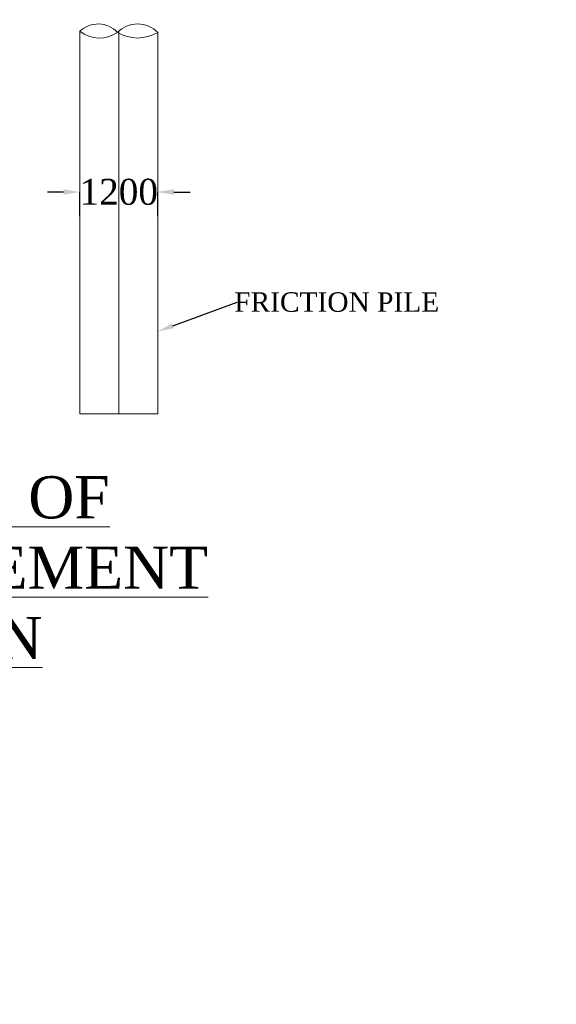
# Model space of a CAD drawing. Header units: millimetres. Extents: x -20950785 to 389010297, y -11535949 to 14056629.
# Tile 598 of 654: x 20153730 to 20170273, y -374468 to -344148. Entities that reach past the tile are written whole.
import ezdxf
from ezdxf import colors
from ezdxf.entities.mleader import LeaderData, LeaderLine
from ezdxf.math import Vec2, Vec3

# ---------------------------------------------------------------- set-up
doc = ezdxf.new("R2010")
doc.units = ezdxf.units.MM
doc.header["$LTSCALE"] = 60
doc.header["$MEASUREMENT"] = 0
doc.layers.add('TEX', color=6, linetype='Continuous')
doc.styles.add('PDF Arial Bold', font='times.ttf')
doc.dimstyles.get("Standard").update_dxf_attribs({"dimtxt": 400, "dimasz": 215, "dimexe": 0.18, "dimexo": 0.0625, "dimgap": 0.09, "dimtad": 0, "dimtih": 1, "dimtoh": 1, "dimdec": 0, "dimzin": 4, "dimdsep": 46, "dimtxsty": 'Standard', "dimblk": 'OPEN90', "dimcen": 0, "dimadec": 0, "dimazin": 1, "dimtfac": 1, "dimtdec": 0, "dimtix": 1, "dimtofl": 0, "dimtmove": 0, "dimatfit": 3, "dimldrblk": 'OPEN30', "dimfxl": 1, "dimtolj": 1, "dimtzin": 0, "dimarcsym": 0})

# ---------------------------------------------------------------- blocks, each defined once
blk = doc.blocks.new('*D4106')
at = {"color": 0, "linetype": 'Continuous', "lineweight": -2, "ltscale": 2, "transparency": 16777216}
for p, q in [((20155085, -349454), (20154585, -349454)), ((20155585, -350197), (20155585, -349454)), ((20157985, -350197), (20157985, -349454)), ((20158485, -349454), (20158985, -349454))]:
    blk.add_line(p, q, dxfattribs=at)
at = {"color": 0, "linetype": 'Continuous', "lineweight": 9, "ltscale": 2, "transparency": 16777216}
for points in [[(20155085, -349371), (20155085, -349537), (20155585, -349454)], [(20158485, -349371), (20158485, -349537), (20157985, -349454)]]:
    blk.add_solid(points, dxfattribs=at)
at = {"layer": 'Defpoints', "color": 0, "linetype": 'Continuous', "lineweight": 9, "ltscale": 2, "transparency": 16777216}
for p in [(20157985, -349454), (20155585, -350197), (20157985, -350197)]:
    blk.add_point(p, dxfattribs=at)
at = {"color": 0, "linetype": 'Continuous', "lineweight": 9, "ltscale": 2, "transparency": 16777216, "insert": (20156785, -349454), "char_height": 500, "attachment_point": 5, "style": 'PDF Arial Bold'}
blk.add_mtext('\\A1;{\\H1.6x;1200}', dxfattribs=at)
blk = doc.blocks.new('*D4107')
at = {"color": 0, "linetype": 'Continuous', "lineweight": -2, "ltscale": 2, "transparency": 16777216}
for p, q in [((20155085, -349454), (20154585, -349454)), ((20155585, -350197), (20155585, -349454)), ((20157985, -350197), (20157985, -349454)), ((20158485, -349454), (20158985, -349454))]:
    blk.add_line(p, q, dxfattribs=at)
at = {"color": 0, "linetype": 'Continuous', "lineweight": 9, "ltscale": 2, "transparency": 16777216}
for points in [[(20155085, -349371), (20155085, -349537), (20155585, -349454)], [(20158485, -349371), (20158485, -349537), (20157985, -349454)]]:
    blk.add_solid(points, dxfattribs=at)
at = {"layer": 'Defpoints', "color": 0, "linetype": 'Continuous', "lineweight": 9, "ltscale": 2, "transparency": 16777216}
for p in [(20157985, -349454), (20155585, -350197), (20157985, -350197)]:
    blk.add_point(p, dxfattribs=at)
at = {"color": 0, "linetype": 'Continuous', "lineweight": 9, "ltscale": 2, "transparency": 16777216, "insert": (20156785, -349454), "char_height": 500, "attachment_point": 5, "style": 'PDF Arial Bold'}
blk.add_mtext('\\A1;{\\H1.6x;1200}', dxfattribs=at)
blk = doc.blocks.new('*D4108')
at = {"color": 0, "linetype": 'Continuous', "lineweight": -2, "ltscale": 2, "transparency": 16777216}
for p, q in [((20155085, -349454), (20154585, -349454)), ((20155585, -350197), (20155585, -349454)), ((20157985, -350197), (20157985, -349454)), ((20158485, -349454), (20158985, -349454))]:
    blk.add_line(p, q, dxfattribs=at)
at = {"color": 0, "linetype": 'Continuous', "lineweight": 9, "ltscale": 2, "transparency": 16777216}
for points in [[(20155085, -349371), (20155085, -349537), (20155585, -349454)], [(20158485, -349371), (20158485, -349537), (20157985, -349454)]]:
    blk.add_solid(points, dxfattribs=at)
at = {"layer": 'Defpoints', "color": 0, "linetype": 'Continuous', "lineweight": 9, "ltscale": 2, "transparency": 16777216}
for p in [(20157985, -349454), (20155585, -350197), (20157985, -350197)]:
    blk.add_point(p, dxfattribs=at)
at = {"color": 0, "linetype": 'Continuous', "lineweight": 9, "ltscale": 2, "transparency": 16777216, "insert": (20156785, -349454), "char_height": 500, "attachment_point": 5, "style": 'PDF Arial Bold'}
blk.add_mtext('\\A1;{\\H1.6x;1200}', dxfattribs=at)
blk = doc.blocks.new('*D4109')
at = {"color": 0, "linetype": 'Continuous', "lineweight": -2, "ltscale": 2, "transparency": 16777216}
for p, q in [((20155085, -349454), (20154585, -349454)), ((20155585, -350197), (20155585, -349454)), ((20157985, -350197), (20157985, -349454)), ((20158485, -349454), (20158985, -349454))]:
    blk.add_line(p, q, dxfattribs=at)
at = {"color": 0, "linetype": 'Continuous', "lineweight": 9, "ltscale": 2, "transparency": 16777216}
for points in [[(20155085, -349371), (20155085, -349537), (20155585, -349454)], [(20158485, -349371), (20158485, -349537), (20157985, -349454)]]:
    blk.add_solid(points, dxfattribs=at)
at = {"layer": 'Defpoints', "color": 0, "linetype": 'Continuous', "lineweight": 9, "ltscale": 2, "transparency": 16777216}
for p in [(20157985, -349454), (20155585, -350197), (20157985, -350197)]:
    blk.add_point(p, dxfattribs=at)
at = {"color": 0, "linetype": 'Continuous', "lineweight": 9, "ltscale": 2, "transparency": 16777216, "insert": (20156785, -349454), "char_height": 500, "attachment_point": 5, "style": 'PDF Arial Bold'}
blk.add_mtext('\\A1;{\\H1.6x;1200}', dxfattribs=at)
blk = doc.blocks.new('*D4110')
at = {"color": 0, "linetype": 'Continuous', "lineweight": -2, "ltscale": 2, "transparency": 16777216}
for p, q in [((20155085, -349454), (20154585, -349454)), ((20155585, -350197), (20155585, -349454)), ((20157985, -350197), (20157985, -349454)), ((20158485, -349454), (20158985, -349454))]:
    blk.add_line(p, q, dxfattribs=at)
at = {"color": 0, "linetype": 'Continuous', "lineweight": 9, "ltscale": 2, "transparency": 16777216}
for points in [[(20155085, -349371), (20155085, -349537), (20155585, -349454)], [(20158485, -349371), (20158485, -349537), (20157985, -349454)]]:
    blk.add_solid(points, dxfattribs=at)
at = {"layer": 'Defpoints', "color": 0, "linetype": 'Continuous', "lineweight": 9, "ltscale": 2, "transparency": 16777216}
for p in [(20157985, -349454), (20155585, -350197), (20157985, -350197)]:
    blk.add_point(p, dxfattribs=at)
at = {"color": 0, "linetype": 'Continuous', "lineweight": 9, "ltscale": 2, "transparency": 16777216, "insert": (20156785, -349454), "char_height": 500, "attachment_point": 5, "style": 'PDF Arial Bold'}
blk.add_mtext('\\A1;{\\H1.6x;1200}', dxfattribs=at)
blk = doc.blocks.new('*D4111')
at = {"color": 0, "linetype": 'Continuous', "lineweight": -2, "ltscale": 2, "transparency": 16777216}
for p, q in [((20155085, -349454), (20154585, -349454)), ((20155585, -350197), (20155585, -349454)), ((20157985, -350197), (20157985, -349454)), ((20158485, -349454), (20158985, -349454))]:
    blk.add_line(p, q, dxfattribs=at)
at = {"color": 0, "linetype": 'Continuous', "lineweight": 9, "ltscale": 2, "transparency": 16777216}
for points in [[(20155085, -349371), (20155085, -349537), (20155585, -349454)], [(20158485, -349371), (20158485, -349537), (20157985, -349454)]]:
    blk.add_solid(points, dxfattribs=at)
at = {"layer": 'Defpoints', "color": 0, "linetype": 'Continuous', "lineweight": 9, "ltscale": 2, "transparency": 16777216}
for p in [(20157985, -349454), (20155585, -350197), (20157985, -350197)]:
    blk.add_point(p, dxfattribs=at)
at = {"color": 0, "linetype": 'Continuous', "lineweight": 9, "ltscale": 2, "transparency": 16777216, "insert": (20156785, -349454), "char_height": 500, "attachment_point": 5, "style": 'PDF Arial Bold'}
blk.add_mtext('\\A1;{\\H1.6x;1200}', dxfattribs=at)
blk = doc.blocks.new('*D4112')
at = {"color": 0, "linetype": 'Continuous', "lineweight": -2, "ltscale": 2, "transparency": 16777216}
for p, q in [((20155085, -349454), (20154585, -349454)), ((20155585, -350197), (20155585, -349454)), ((20157985, -350197), (20157985, -349454)), ((20158485, -349454), (20158985, -349454))]:
    blk.add_line(p, q, dxfattribs=at)
at = {"color": 0, "linetype": 'Continuous', "lineweight": 9, "ltscale": 2, "transparency": 16777216}
for points in [[(20155085, -349371), (20155085, -349537), (20155585, -349454)], [(20158485, -349371), (20158485, -349537), (20157985, -349454)]]:
    blk.add_solid(points, dxfattribs=at)
at = {"layer": 'Defpoints', "color": 0, "linetype": 'Continuous', "lineweight": 9, "ltscale": 2, "transparency": 16777216}
for p in [(20157985, -349454), (20155585, -350197), (20157985, -350197)]:
    blk.add_point(p, dxfattribs=at)
at = {"color": 0, "linetype": 'Continuous', "lineweight": 9, "ltscale": 2, "transparency": 16777216, "insert": (20156785, -349454), "char_height": 500, "attachment_point": 5, "style": 'PDF Arial Bold'}
blk.add_mtext('\\A1;{\\H1.6x;1200}', dxfattribs=at)
blk = doc.blocks.new('*D4113')
at = {"color": 0, "linetype": 'Continuous', "lineweight": -2, "ltscale": 2, "transparency": 16777216}
for p, q in [((20155085, -349454), (20154585, -349454)), ((20155585, -350197), (20155585, -349454)), ((20157985, -350197), (20157985, -349454)), ((20158485, -349454), (20158985, -349454))]:
    blk.add_line(p, q, dxfattribs=at)
at = {"color": 0, "linetype": 'Continuous', "lineweight": 9, "ltscale": 2, "transparency": 16777216}
for points in [[(20155085, -349371), (20155085, -349537), (20155585, -349454)], [(20158485, -349371), (20158485, -349537), (20157985, -349454)]]:
    blk.add_solid(points, dxfattribs=at)
at = {"layer": 'Defpoints', "color": 0, "linetype": 'Continuous', "lineweight": 9, "ltscale": 2, "transparency": 16777216}
for p in [(20157985, -349454), (20155585, -350197), (20157985, -350197)]:
    blk.add_point(p, dxfattribs=at)
at = {"color": 0, "linetype": 'Continuous', "lineweight": 9, "ltscale": 2, "transparency": 16777216, "insert": (20156785, -349454), "char_height": 500, "attachment_point": 5, "style": 'PDF Arial Bold'}
blk.add_mtext('\\A1;{\\H1.6x;1200}', dxfattribs=at)
blk = doc.blocks.new('*D4114')
at = {"color": 0, "linetype": 'Continuous', "lineweight": -2, "ltscale": 2, "transparency": 16777216}
for p, q in [((20155085, -349454), (20154585, -349454)), ((20155585, -350197), (20155585, -349454)), ((20157985, -350197), (20157985, -349454)), ((20158485, -349454), (20158985, -349454))]:
    blk.add_line(p, q, dxfattribs=at)
at = {"color": 0, "linetype": 'Continuous', "lineweight": 9, "ltscale": 2, "transparency": 16777216}
for points in [[(20155085, -349371), (20155085, -349537), (20155585, -349454)], [(20158485, -349371), (20158485, -349537), (20157985, -349454)]]:
    blk.add_solid(points, dxfattribs=at)
at = {"layer": 'Defpoints', "color": 0, "linetype": 'Continuous', "lineweight": 9, "ltscale": 2, "transparency": 16777216}
for p in [(20157985, -349454), (20155585, -350197), (20157985, -350197)]:
    blk.add_point(p, dxfattribs=at)
at = {"color": 0, "linetype": 'Continuous', "lineweight": 9, "ltscale": 2, "transparency": 16777216, "insert": (20156785, -349454), "char_height": 500, "attachment_point": 5, "style": 'PDF Arial Bold'}
blk.add_mtext('\\A1;{\\H1.6x;1200}', dxfattribs=at)
blk = doc.blocks.new('*D4115')
at = {"color": 0, "linetype": 'Continuous', "lineweight": -2, "ltscale": 2, "transparency": 16777216}
for p, q in [((20155085, -349454), (20154585, -349454)), ((20155585, -350197), (20155585, -349454)), ((20157985, -350197), (20157985, -349454)), ((20158485, -349454), (20158985, -349454))]:
    blk.add_line(p, q, dxfattribs=at)
at = {"color": 0, "linetype": 'Continuous', "lineweight": 9, "ltscale": 2, "transparency": 16777216}
for points in [[(20155085, -349371), (20155085, -349537), (20155585, -349454)], [(20158485, -349371), (20158485, -349537), (20157985, -349454)]]:
    blk.add_solid(points, dxfattribs=at)
at = {"layer": 'Defpoints', "color": 0, "linetype": 'Continuous', "lineweight": 9, "ltscale": 2, "transparency": 16777216}
for p in [(20157985, -349454), (20155585, -350197), (20157985, -350197)]:
    blk.add_point(p, dxfattribs=at)
at = {"color": 0, "linetype": 'Continuous', "lineweight": 9, "ltscale": 2, "transparency": 16777216, "insert": (20156785, -349454), "char_height": 500, "attachment_point": 5, "style": 'PDF Arial Bold'}
blk.add_mtext('\\A1;{\\H1.6x;1200}', dxfattribs=at)
blk = doc.blocks.new('*D4116')
at = {"color": 0, "linetype": 'Continuous', "lineweight": -2, "ltscale": 2, "transparency": 16777216}
for p, q in [((20155085, -349454), (20154585, -349454)), ((20155585, -350197), (20155585, -349454)), ((20157985, -350197), (20157985, -349454)), ((20158485, -349454), (20158985, -349454))]:
    blk.add_line(p, q, dxfattribs=at)
at = {"color": 0, "linetype": 'Continuous', "lineweight": 9, "ltscale": 2, "transparency": 16777216}
for points in [[(20155085, -349371), (20155085, -349537), (20155585, -349454)], [(20158485, -349371), (20158485, -349537), (20157985, -349454)]]:
    blk.add_solid(points, dxfattribs=at)
at = {"layer": 'Defpoints', "color": 0, "linetype": 'Continuous', "lineweight": 9, "ltscale": 2, "transparency": 16777216}
for p in [(20157985, -349454), (20155585, -350197), (20157985, -350197)]:
    blk.add_point(p, dxfattribs=at)
at = {"color": 0, "linetype": 'Continuous', "lineweight": 9, "ltscale": 2, "transparency": 16777216, "insert": (20156785, -349454), "char_height": 500, "attachment_point": 5, "style": 'PDF Arial Bold'}
blk.add_mtext('\\A1;{\\H1.6x;1200}', dxfattribs=at)
blk = doc.blocks.new('*D4117')
at = {"color": 0, "linetype": 'Continuous', "lineweight": -2, "ltscale": 2, "transparency": 16777216}
for p, q in [((20155085, -349454), (20154585, -349454)), ((20155585, -350197), (20155585, -349454)), ((20157985, -350197), (20157985, -349454)), ((20158485, -349454), (20158985, -349454))]:
    blk.add_line(p, q, dxfattribs=at)
at = {"color": 0, "linetype": 'Continuous', "lineweight": 9, "ltscale": 2, "transparency": 16777216}
for points in [[(20155085, -349371), (20155085, -349537), (20155585, -349454)], [(20158485, -349371), (20158485, -349537), (20157985, -349454)]]:
    blk.add_solid(points, dxfattribs=at)
at = {"layer": 'Defpoints', "color": 0, "linetype": 'Continuous', "lineweight": 9, "ltscale": 2, "transparency": 16777216}
for p in [(20157985, -349454), (20155585, -350197), (20157985, -350197)]:
    blk.add_point(p, dxfattribs=at)
at = {"color": 0, "linetype": 'Continuous', "lineweight": 9, "ltscale": 2, "transparency": 16777216, "insert": (20156785, -349454), "char_height": 500, "attachment_point": 5, "style": 'PDF Arial Bold'}
blk.add_mtext('\\A1;{\\H1.6x;1200}', dxfattribs=at)
blk = doc.blocks.new('*D4118')
at = {"color": 0, "linetype": 'Continuous', "lineweight": -2, "ltscale": 2, "transparency": 16777216}
for p, q in [((20155085, -349454), (20154585, -349454)), ((20155585, -350197), (20155585, -349454)), ((20157985, -350197), (20157985, -349454)), ((20158485, -349454), (20158985, -349454))]:
    blk.add_line(p, q, dxfattribs=at)
at = {"color": 0, "linetype": 'Continuous', "lineweight": 9, "ltscale": 2, "transparency": 16777216}
for points in [[(20155085, -349371), (20155085, -349537), (20155585, -349454)], [(20158485, -349371), (20158485, -349537), (20157985, -349454)]]:
    blk.add_solid(points, dxfattribs=at)
at = {"layer": 'Defpoints', "color": 0, "linetype": 'Continuous', "lineweight": 9, "ltscale": 2, "transparency": 16777216}
for p in [(20157985, -349454), (20155585, -350197), (20157985, -350197)]:
    blk.add_point(p, dxfattribs=at)
at = {"color": 0, "linetype": 'Continuous', "lineweight": 9, "ltscale": 2, "transparency": 16777216, "insert": (20156785, -349454), "char_height": 500, "attachment_point": 5, "style": 'PDF Arial Bold'}
blk.add_mtext('\\A1;{\\H1.6x;1200}', dxfattribs=at)
blk = doc.blocks.new('*D4119')
at = {"color": 0, "linetype": 'Continuous', "lineweight": -2, "ltscale": 2, "transparency": 16777216}
for p, q in [((20155085, -349454), (20154585, -349454)), ((20155585, -350197), (20155585, -349454)), ((20157985, -350197), (20157985, -349454)), ((20158485, -349454), (20158985, -349454))]:
    blk.add_line(p, q, dxfattribs=at)
at = {"color": 0, "linetype": 'Continuous', "lineweight": 9, "ltscale": 2, "transparency": 16777216}
for points in [[(20155085, -349371), (20155085, -349537), (20155585, -349454)], [(20158485, -349371), (20158485, -349537), (20157985, -349454)]]:
    blk.add_solid(points, dxfattribs=at)
at = {"layer": 'Defpoints', "color": 0, "linetype": 'Continuous', "lineweight": 9, "ltscale": 2, "transparency": 16777216}
for p in [(20157985, -349454), (20155585, -350197), (20157985, -350197)]:
    blk.add_point(p, dxfattribs=at)
at = {"color": 0, "linetype": 'Continuous', "lineweight": 9, "ltscale": 2, "transparency": 16777216, "insert": (20156785, -349454), "char_height": 500, "attachment_point": 5, "style": 'PDF Arial Bold'}
blk.add_mtext('\\A1;{\\H1.6x;1200}', dxfattribs=at)
blk = doc.blocks.new('*D4120')
at = {"color": 0, "linetype": 'Continuous', "lineweight": -2, "ltscale": 2, "transparency": 16777216}
for p, q in [((20155085, -349454), (20154585, -349454)), ((20155585, -350197), (20155585, -349454)), ((20157985, -350197), (20157985, -349454)), ((20158485, -349454), (20158985, -349454))]:
    blk.add_line(p, q, dxfattribs=at)
at = {"color": 0, "linetype": 'Continuous', "lineweight": 9, "ltscale": 2, "transparency": 16777216}
for points in [[(20155085, -349371), (20155085, -349537), (20155585, -349454)], [(20158485, -349371), (20158485, -349537), (20157985, -349454)]]:
    blk.add_solid(points, dxfattribs=at)
at = {"layer": 'Defpoints', "color": 0, "linetype": 'Continuous', "lineweight": 9, "ltscale": 2, "transparency": 16777216}
for p in [(20157985, -349454), (20155585, -350197), (20157985, -350197)]:
    blk.add_point(p, dxfattribs=at)
at = {"color": 0, "linetype": 'Continuous', "lineweight": 9, "ltscale": 2, "transparency": 16777216, "insert": (20156785, -349454), "char_height": 500, "attachment_point": 5, "style": 'PDF Arial Bold'}
blk.add_mtext('\\A1;{\\H1.6x;1200}', dxfattribs=at)
blk = doc.blocks.new('*D4121')
at = {"color": 0, "linetype": 'Continuous', "lineweight": -2, "ltscale": 2, "transparency": 16777216}
for p, q in [((20155085, -349454), (20154585, -349454)), ((20155585, -350197), (20155585, -349454)), ((20157985, -350197), (20157985, -349454)), ((20158485, -349454), (20158985, -349454))]:
    blk.add_line(p, q, dxfattribs=at)
at = {"color": 0, "linetype": 'Continuous', "lineweight": 9, "ltscale": 2, "transparency": 16777216}
for points in [[(20155085, -349371), (20155085, -349537), (20155585, -349454)], [(20158485, -349371), (20158485, -349537), (20157985, -349454)]]:
    blk.add_solid(points, dxfattribs=at)
at = {"layer": 'Defpoints', "color": 0, "linetype": 'Continuous', "lineweight": 9, "ltscale": 2, "transparency": 16777216}
for p in [(20157985, -349454), (20155585, -350197), (20157985, -350197)]:
    blk.add_point(p, dxfattribs=at)
at = {"color": 0, "linetype": 'Continuous', "lineweight": 9, "ltscale": 2, "transparency": 16777216, "insert": (20156785, -349454), "char_height": 500, "attachment_point": 5, "style": 'PDF Arial Bold'}
blk.add_mtext('\\A1;{\\H1.6x;1200}', dxfattribs=at)

msp = doc.modelspace()

# ---------------------------------------------------------------- linework, layer by layer
at = {"color": 7, "linetype": 'Continuous', "lineweight": 9, "ltscale": 2}
for p, q in [((20155585.45, -356289.36), (20155585.45, -344504.36)), ((20156785.45, -356289.36), (20156785.45, -344498.37)), ((20157985.45, -356289.36), (20157985.45, -344538.04)), ((20155585.45, -356289.36), (20157985.45, -356289.36))]:
    msp.add_line(p, q, dxfattribs=at)
msp.add_circle((20251548.54, -371605.81), 347474.95, dxfattribs=at)
at = {"color": 7, "linetype": 'Continuous', "lineweight": 9}
for centre, radius, start, end in [((20156147.86, -345093.44), 814.45, 42.995614, 133.673132), ((20157364.51, -345151.94), 873.19, 44.673197, 135.326803), ((20156187.24, -343739.2), 973.46, 231.815292, 304.853454), ((20157364.51, -343515.86), 1196, 238.722251, 301.277749)]:
    msp.add_arc(centre, radius, start, end, dxfattribs=at)

# ---------------------------------------------------------------- texts
at = {"linetype": 'Continuous', "lineweight": 9, "char_height": 1300, "width": 25045.2677, "attachment_point": 1}
for insert in [(20136472.32, -358204.35), (14648301.79, -365064.49)]:
    msp.add_mtext('\\pi5418.09167,t45718.09167;{\\fTimes New Roman|b0|i0|c0|p18;\\L ELEVATION OF \\P\\pi2504.57329,t42804.57329;ABUTMENT ELEMENT \\P\\pi7381.21352,t47681.21352;DIRECTION}', dxfattribs=dict(at, insert=insert))
at = {"layer": 'TEX', "color": 7, "lineweight": 9, "insert": (18293764.25, -360979.75), "char_height": 1250, "width": 21243.5474, "attachment_point": 1}
msp.add_mtext('\\pi610.48396;{\\fTimes New Roman|b1|i0|c0|p18;TYPICAL SECTION OF \\P\\pi2269.62414;RETAINING WALL }', dxfattribs=at)

# ---------------------------------------------------------------- dimensions: what is measured, and where the dimension line sits
at = {"color": 7, "linetype": 'Continuous', "lineweight": 9, "ltscale": 2}
for picture in ['*D4106', '*D4107', '*D4108', '*D4109', '*D4110', '*D4111', '*D4112', '*D4113', '*D4114', '*D4115', '*D4116', '*D4117', '*D4118', '*D4119', '*D4120', '*D4121']:
    dim = msp.add_linear_dim(base=(20157985.45, -349453.94), p1=(20155585.45, -350196.86), p2=(20157985.45, -350196.86), text='{\\H1.6x;1200}', dimstyle='Standard', override={"dimtxt": 500, "dimasz": 500, "dimtxsty": 'PDF Arial Bold', "dimfxl": 300}, dxfattribs=at)
    dim.commit()
    dim.dimension.update_dxf_attribs({"geometry": picture, "text_midpoint": (20156785.45, -349453.94)})

# ---------------------------------------------------------------- leaders
ml = msp.add_multileader_mtext('Standard', dxfattribs=at)
ml.set_content('{\\fTimes New Roman|b0|i0|c0|p18;\\C256;FRICTION PILE}', color=7)
ml.set_leader_properties()
ml.build(insert=Vec2(0, 0))
ml.multileader.update_dxf_attribs({"text_right_attachment_type": 6, "dogleg_length": 0.36, "arrow_head_size": 500})
ctx = ml.context
ctx.base_point, ctx.char_height, ctx.arrow_head_size, ctx.landing_gap_size, ctx.plane_origin = Vec3(20160430.81, -352848.89), 600, 500, 0.09, Vec3(20157985.45, -351885)
ctx.right_attachment, ctx.text_align_type = 6, 1
notes = []
notes.append((ctx, [(0, (1, 1, 0), (20160430.45, -352848.89), (1, 0), 0.36, [(0, [(20157985.45, -353748)], 0, [])])]))
ctx.mtext.insert, ctx.mtext.alignment, ctx.mtext.flow_direction = Vec3(20163502.06, -352542.19), 2, 5
for ctx, leaders in notes:
    for number, flags, end, landing, length, lines in leaders:
        leader = LeaderData()
        leader.index, (leader.has_last_leader_line, leader.has_dogleg_vector, leader.attachment_direction) = number, flags
        leader.last_leader_point, leader.dogleg_vector, leader.dogleg_length = Vec3(end), Vec3(landing), length
        for number, points, colour, breaks in lines:
            line = LeaderLine()
            line.index, line.vertices, line.color, line.breaks = number, Vec3.list(points), colors.encode_raw_color(colour), breaks
            leader.lines.append(line)
        ctx.leaders.append(leader)

doc.saveas('drawing.dxf')
